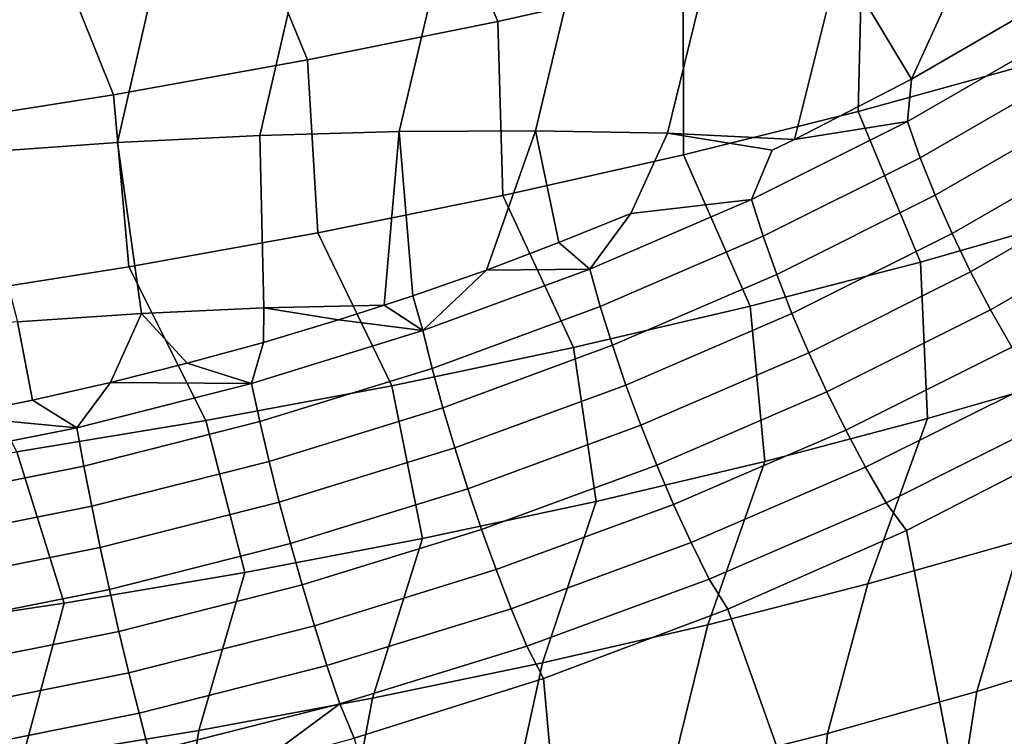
# Model space of a CAD drawing. Header units: metres. Extents: x -167 to 28, y -50 to 27.
# Tile 269 of 331: x 10.59 to 13.19, y -27.89 to -26. Entities that reach past the tile are written whole.
import ezdxf

# ---------------------------------------------------------------- set-up
doc = ezdxf.new("R2010")
doc.units = ezdxf.units.M
doc.layers.add('solid_12_065_011_XXX', color=7, linetype='CONTINUOUS')

msp = doc.modelspace()

# ---------------------------------------------------------------- linework, layer by layer
at = {"layer": 'solid_12_065_011_XXX'}
for points in [[(11.665653, -25.55941, 8.62075), (12.154697, -25.453064, 8.781013), (12.342288, -25.890785, 9.057445), (11.851901, -26.001078, 8.88409)], [(11.164759, -25.657129, 8.495388), (11.665653, -25.55941, 8.62075), (11.851901, -26.001078, 8.88409), (11.348424, -26.102612, 8.746625)], [(10.654615, -25.745712, 8.405579), (11.164759, -25.657129, 8.495388), (11.348424, -26.102612, 8.746625), (10.834592, -26.194832, 8.645792)], [(13.273219, -25.646358, 9.507854), (13.250339, -26.116693, 9.734987), (12.805479, -26.239025, 9.500612), (12.81692, -25.772329, 9.265742)], [(10.13787, -25.824701, 8.351789), (10.654615, -25.745712, 8.405579), (10.834592, -26.194832, 8.645792), (10.313196, -26.277241, 8.582141)], [(12.81692, -25.772329, 9.265742), (12.805479, -26.239025, 9.500612), (12.343045, -26.354097, 9.298843), (12.342288, -25.890785, 9.057445)], [(11.221599, -26.302412, 21.393782), (11.591052, -26.291922, 21.273071), (11.703558, -25.814913, 21.459755), (11.332534, -25.824236, 21.585173)], [(11.591052, -26.291922, 21.273071), (11.951315, -26.289934, 21.126839), (12.065603, -25.813694, 21.310097), (11.703558, -25.814913, 21.459755)], [(11.951315, -26.289934, 21.126839), (12.300463, -26.296457, 20.95587), (12.416937, -25.820589, 21.136913), (12.065603, -25.813694, 21.310097)], [(12.300463, -26.296457, 20.95587), (12.637131, -26.313213, 20.75976), (12.755879, -25.835562, 20.941034), (12.416937, -25.820589, 21.136913)], [(10.463057, -26.348627, 21.556202), (10.844929, -26.321348, 21.488327), (10.954305, -25.841619, 21.685749), (10.570679, -25.866982, 21.761005)], [(10.844929, -26.321348, 21.488327), (11.221599, -26.302412, 21.393782), (11.332534, -25.824236, 21.585173), (10.954305, -25.841619, 21.685749)], [(12.637131, -26.313213, 20.75976), (12.946148, -26.153862, 20.656801), (12.755879, -25.835562, 20.941034)], [(12.946148, -26.153862, 20.656801), (13.080811, -25.858541, 20.723394), (12.755879, -25.835562, 20.941034)], [(12.946148, -26.153862, 20.656801), (13.30939, -25.942978, 20.517447), (13.080811, -25.858541, 20.723394)], [(12.342288, -25.890785, 9.057445), (12.343045, -26.354097, 9.298843), (11.865498, -26.461292, 9.130754), (11.851901, -26.001078, 8.88409)], [(12.935929, -26.265312, 20.609373), (13.330803, -26.037899, 20.459309), (13.30939, -25.942978, 20.517447), (12.946148, -26.153862, 20.656801)], [(11.851901, -26.001078, 8.88409), (11.865498, -26.461292, 9.130754), (11.375377, -26.560045, 8.997238), (11.348424, -26.102612, 8.746625)], [(12.969803, -26.361467, 20.558626), (13.367701, -26.132313, 20.407412), (13.330803, -26.037899, 20.459309), (12.935929, -26.265312, 20.609373)], [(10.834592, -26.194832, 8.645792), (11.348424, -26.102612, 8.746625), (11.375377, -26.560045, 8.997238), (10.87529, -26.649826, 8.899007)], [(12.805479, -26.239025, 9.500612), (13.250339, -26.116693, 9.734987), (13.403471, -26.513788, 10.105652), (12.970805, -26.637703, 9.860621)], [(13.009286, -26.460722, 20.519154), (13.410831, -26.229465, 20.36655), (13.367701, -26.132313, 20.407412), (12.969803, -26.361467, 20.558626)], [(12.935929, -26.265312, 20.609373), (12.946148, -26.153862, 20.656801), (12.637131, -26.313213, 20.75976)], [(10.313196, -26.277241, 8.582141), (10.834592, -26.194832, 8.645792), (10.87529, -26.649826, 8.899007), (10.367898, -26.730162, 8.836582)], [(12.343045, -26.354097, 9.298843), (12.805479, -26.239025, 9.500612), (12.970805, -26.637703, 9.860621), (12.519549, -26.754597, 9.647788)], [(13.053866, -26.56179, 20.491467), (13.459636, -26.3281, 20.337257), (13.410831, -26.229465, 20.36655), (13.009286, -26.460722, 20.519154)], [(11.627234, -26.726728, 21.009554), (11.821543, -26.658674, 20.971008), (11.951315, -26.289934, 21.126839), (11.591052, -26.291922, 21.273071)], [(11.821543, -26.658674, 20.971008), (12.013634, -26.586264, 20.928627), (11.951315, -26.289934, 21.126839)], [(12.013634, -26.586264, 20.928627), (12.203613, -26.509434, 20.88237), (12.300463, -26.296457, 20.95587), (11.951315, -26.289934, 21.126839)], [(12.554216, -26.569298, 20.691963), (12.969803, -26.361467, 20.558626), (12.935929, -26.265312, 20.609373), (12.523382, -26.471622, 20.741735)], [(12.523382, -26.471622, 20.741735), (12.935929, -26.265312, 20.609373), (12.637131, -26.313213, 20.75976), (12.577994, -26.341784, 20.777941)], [(11.233012, -26.759172, 21.131592), (11.221599, -26.302412, 21.393782), (10.844929, -26.321348, 21.488327), (10.908947, -26.773933, 21.218225)], [(11.551402, -26.751938, 21.023434), (11.591052, -26.291922, 21.273071), (11.221599, -26.302412, 21.393782), (11.233012, -26.759172, 21.131592)], [(11.627234, -26.726728, 21.009554), (11.591052, -26.291922, 21.273071), (11.551402, -26.751938, 21.023434)], [(12.523382, -26.471622, 20.741735), (12.577994, -26.341784, 20.777941), (12.300463, -26.296457, 20.95587), (12.203613, -26.509434, 20.88237)], [(12.577994, -26.341784, 20.777941), (12.637131, -26.313213, 20.75976), (12.300463, -26.296457, 20.95587)], [(10.908947, -26.773933, 21.218225), (10.844929, -26.321348, 21.488327), (10.463057, -26.348627, 21.556202), (10.580297, -26.795412, 21.28356)], [(13.459636, -26.3281, 20.337257), (13.053866, -26.56179, 20.491467), (13.102966, -26.663359, 20.475925), (13.51348, -26.426937, 20.319914)], [(11.865498, -26.461292, 9.130754), (12.343045, -26.354097, 9.298843), (12.519549, -26.754597, 9.647788), (12.052163, -26.863836, 9.468311)], [(12.590007, -26.670401, 20.653675), (13.009286, -26.460722, 20.519154), (12.969803, -26.361467, 20.558626), (12.554216, -26.569298, 20.691963)], [(13.155949, -26.764112, 20.472731), (13.571667, -26.524693, 20.314741), (13.51348, -26.426937, 20.319914), (13.102966, -26.663359, 20.475925)], [(11.375377, -26.560045, 8.997238), (11.865498, -26.461292, 9.130754), (12.052163, -26.863836, 9.468311), (11.571195, -26.964823, 9.323171)], [(12.122979, -26.755291, 20.806458), (12.554216, -26.569298, 20.691963), (12.523382, -26.471622, 20.741735), (12.095185, -26.656303, 20.855423)], [(12.523382, -26.471622, 20.741735), (12.203613, -26.509434, 20.88237), (12.095185, -26.656303, 20.855423)], [(12.630288, -26.773619, 20.627369), (13.053866, -26.56179, 20.491467), (13.009286, -26.460722, 20.519154), (12.590007, -26.670401, 20.653675)], [(12.095185, -26.656303, 20.855423), (12.203613, -26.509434, 20.88237), (12.013634, -26.586264, 20.928627)], [(12.970805, -26.637703, 9.860621), (13.403471, -26.513788, 10.105652), (13.401734, -26.93252, 10.422929), (12.989001, -27.052139, 10.184292)], [(13.212127, -26.862743, 20.481924), (13.63344, -26.6201, 20.321808), (13.571667, -26.524693, 20.314741), (13.155949, -26.764112, 20.472731)], [(10.87529, -26.649826, 8.899007), (11.375377, -26.560045, 8.997238), (11.571195, -26.964823, 9.323171), (11.079267, -27.057007, 9.213158)], [(12.155046, -26.858, 20.769159), (12.590007, -26.670401, 20.653675), (12.554216, -26.569298, 20.691963), (12.122979, -26.755291, 20.806458)], [(12.674539, -26.877613, 20.613384), (13.102966, -26.663359, 20.475925), (13.053866, -26.56179, 20.491467), (12.630288, -26.773619, 20.627369)], [(12.095185, -26.656303, 20.855423), (12.013634, -26.586264, 20.928627), (11.821543, -26.658674, 20.971008)], [(10.367898, -26.730162, 8.836582), (10.87529, -26.649826, 8.899007), (11.079267, -27.057007, 9.213158), (10.57906, -27.139885, 9.13887)], [(12.519549, -26.754597, 9.647788), (12.970805, -26.637703, 9.860621), (12.989001, -27.052139, 10.184292), (12.558398, -27.165199, 9.975959)], [(11.653416, -26.818886, 20.949598), (11.821543, -26.658674, 20.971008), (11.627234, -26.726728, 21.009554)], [(11.678173, -26.918991, 20.901281), (12.122979, -26.755291, 20.806458), (12.095185, -26.656303, 20.855423), (11.653416, -26.818886, 20.949598)], [(12.095185, -26.656303, 20.855423), (11.821543, -26.658674, 20.971008), (11.653416, -26.818886, 20.949598)], [(12.590007, -26.670401, 20.653675), (12.155046, -26.858, 20.769159), (12.19097, -26.963099, 20.744009), (12.630288, -26.773619, 20.627369)], [(12.722183, -26.981037, 20.611902), (13.155949, -26.764112, 20.472731), (13.102966, -26.663359, 20.475925), (12.674539, -26.877613, 20.613384)], [(11.653416, -26.818886, 20.949598), (11.627234, -26.726728, 21.009554), (11.551402, -26.751938, 21.023434)], [(11.231508, -26.850122, 21.075077), (11.233012, -26.759172, 21.131592), (10.908947, -26.773933, 21.218225), (11.030129, -26.905418, 21.101988)], [(11.231508, -26.850122, 21.075077), (11.430589, -26.790548, 21.044239), (11.233012, -26.759172, 21.131592)], [(11.430589, -26.790548, 21.044239), (11.551402, -26.751938, 21.023434), (11.233012, -26.759172, 21.131592)], [(11.653416, -26.818886, 20.949598), (11.551402, -26.751938, 21.023434), (11.430589, -26.790548, 21.044239)], [(11.706497, -27.023079, 20.86478), (12.155046, -26.858, 20.769159), (12.122979, -26.755291, 20.806458), (11.678173, -26.918991, 20.901281)], [(12.052163, -26.863836, 9.468311), (12.519549, -26.754597, 9.647788), (12.558398, -27.165199, 9.975959), (12.112206, -27.271097, 9.799034)], [(10.620524, -27.003098, 21.14382), (10.826427, -26.956451, 21.124912), (10.908947, -26.773933, 21.218225), (10.580297, -26.795412, 21.28356)], [(10.826427, -26.956451, 21.124912), (11.030129, -26.905418, 21.101988), (10.908947, -26.773933, 21.218225)], [(12.230287, -27.069221, 20.731335), (12.674539, -26.877613, 20.613384), (12.630288, -26.773619, 20.627369), (12.19097, -26.963099, 20.744009)], [(12.772605, -27.082548, 20.622942), (13.212127, -26.862743, 20.481924), (13.155949, -26.764112, 20.472731), (12.722183, -26.981037, 20.611902)], [(10.620524, -27.003098, 21.14382), (10.580297, -26.795412, 21.28356), (10.248574, -26.823507, 21.327291), (10.412588, -27.04534, 21.158607)], [(11.200171, -26.958952, 21.023569), (11.653416, -26.818886, 20.949598), (11.430589, -26.790548, 21.044239), (11.231508, -26.850122, 21.075077)], [(11.221899, -27.059996, 20.975748), (11.678173, -26.918991, 20.901281), (11.653416, -26.818886, 20.949598), (11.200171, -26.958952, 21.023569)], [(11.200171, -26.958952, 21.023569), (11.231508, -26.850122, 21.075077), (11.030129, -26.905418, 21.101988)], [(11.571195, -26.964823, 9.323171), (12.052163, -26.863836, 9.468311), (12.112206, -27.271097, 9.799034), (11.65279, -27.369276, 9.654455)], [(12.155046, -26.858, 20.769159), (11.706497, -27.023079, 20.86478), (11.738021, -27.129797, 20.840569), (12.19097, -26.963099, 20.744009)], [(12.82515, -27.180828, 20.646362), (13.270772, -26.957973, 20.503386), (13.212127, -26.862743, 20.481924), (12.772605, -27.082548, 20.622942)], [(12.272484, -27.174995, 20.7313), (12.722183, -26.981037, 20.611902), (12.674539, -26.877613, 20.613384), (12.230287, -27.069221, 20.731335)], [(11.200171, -26.958952, 21.023569), (11.030129, -26.905418, 21.101988), (10.826427, -26.956451, 21.124912)], [(11.246466, -27.165243, 20.939859), (11.706497, -27.023079, 20.86478), (11.678173, -26.918991, 20.901281), (11.221899, -27.059996, 20.975748)], [(13.401734, -26.93252, 10.422929), (13.236793, -27.374527, 10.675777), (12.83075, -27.489399, 10.450724), (12.989001, -27.052139, 10.184292)], [(10.737555, -27.07613, 21.076796), (10.826427, -26.956451, 21.124912), (10.620524, -27.003098, 21.14382)], [(11.200171, -26.958952, 21.023569), (10.826427, -26.956451, 21.124912), (10.737555, -27.07613, 21.076796)], [(10.756255, -27.17794, 21.029324), (11.221899, -27.059996, 20.975748), (11.200171, -26.958952, 21.023569), (10.737555, -27.07613, 21.076796)], [(11.079267, -27.057007, 9.213158), (11.571195, -26.964823, 9.323171), (11.65279, -27.369276, 9.654455), (11.182587, -27.459211, 9.542988)], [(11.772335, -27.237762, 20.828962), (12.230287, -27.069221, 20.731335), (12.19097, -26.963099, 20.744009), (11.738021, -27.129797, 20.840569)], [(12.879137, -27.274605, 20.681858), (13.331123, -27.048569, 20.53684), (13.270772, -26.957973, 20.503386), (12.82515, -27.180828, 20.646362)], [(12.317016, -27.279047, 20.743906), (12.772605, -27.082548, 20.622942), (12.722183, -26.981037, 20.611902), (12.272484, -27.174995, 20.7313)], [(10.737555, -27.07613, 21.076796), (10.620524, -27.003098, 21.14382), (10.412588, -27.04534, 21.158607)], [(10.737555, -27.07613, 21.076796), (10.412588, -27.04534, 21.158607), (10.267707, -27.170076, 21.108889)], [(11.706497, -27.023079, 20.86478), (11.246466, -27.165243, 20.939859), (11.273553, -27.273333, 20.916372), (11.738021, -27.129797, 20.840569)], [(10.57906, -27.139885, 9.13887), (11.079267, -27.057007, 9.213158), (11.182587, -27.459211, 9.542988), (10.704088, -27.54043, 9.465224)], [(10.77705, -27.284143, 20.99387), (11.246466, -27.165243, 20.939859), (11.221899, -27.059996, 20.975748), (10.756255, -27.17794, 21.029324)], [(11.808993, -27.345573, 20.830107), (12.272484, -27.174995, 20.7313), (12.230287, -27.069221, 20.731335), (11.772335, -27.237762, 20.828962)], [(12.989001, -27.052139, 10.184292), (12.83075, -27.489399, 10.450724), (12.407758, -27.5977, 10.255623), (12.558398, -27.165199, 9.975959)], [(12.879137, -27.274605, 20.681858), (12.933352, -27.347935, 20.719927), (13.387696, -27.11525, 20.570753), (13.331123, -27.048569, 20.53684)], [(10.737555, -27.07613, 21.076796), (10.267707, -27.170076, 21.108889), (10.283377, -27.272493, 21.061623), (10.756255, -27.17794, 21.029324)], [(12.363303, -27.380028, 20.768988), (12.82515, -27.180828, 20.646362), (12.772605, -27.082548, 20.622942), (12.317016, -27.279047, 20.743906)], [(14.907345, -30.567869, 22.604013), (13.387696, -27.11525, 20.570753), (12.933352, -27.347935, 20.719927), (13.58119, -30.701698, 22.740084)], [(10.073301, -27.213007, 9.100715), (10.57906, -27.139885, 9.13887), (10.704088, -27.54043, 9.465224), (10.219831, -27.612499, 9.421576)], [(11.738021, -27.129797, 20.840569), (11.273553, -27.273333, 20.916372), (11.302809, -27.38286, 20.90559), (11.772335, -27.237762, 20.828962)], [(11.246466, -27.165243, 20.939859), (10.77705, -27.284143, 20.99387), (10.79967, -27.393366, 20.970898), (11.273553, -27.273333, 20.916372)], [(11.847523, -27.451834, 20.843992), (12.317016, -27.279047, 20.743906), (12.272484, -27.174995, 20.7313), (11.808993, -27.345573, 20.830107)], [(12.558398, -27.165199, 9.975959), (12.407758, -27.5977, 10.255623), (11.970087, -27.698849, 10.091522), (12.112206, -27.271097, 9.799034)], [(10.300385, -27.379454, 21.02643), (10.77705, -27.284143, 20.99387), (10.756255, -27.17794, 21.029324), (10.283377, -27.272493, 21.061623)], [(12.82515, -27.180828, 20.646362), (12.363303, -27.380028, 20.768988), (12.410748, -27.476625, 20.806219), (12.879137, -27.274605, 20.681858)], [(11.333856, -27.492407, 20.907654), (11.808993, -27.345573, 20.830107), (11.772335, -27.237762, 20.828962), (11.302809, -27.38286, 20.90559)], [(13.119473, -27.77417, 10.993132), (13.236793, -27.374527, 10.675777), (13.623706, -27.253696, 10.929575), (13.496504, -27.657299, 11.237433)], [(10.823822, -27.504187, 20.960703), (11.302809, -27.38286, 20.90559), (11.273553, -27.273333, 20.916372), (10.79967, -27.393366, 20.970898)], [(12.112206, -27.271097, 9.799034), (11.970087, -27.698849, 10.091522), (11.520087, -27.792299, 9.959301), (11.65279, -27.369276, 9.654455)], [(12.317016, -27.279047, 20.743906), (11.847523, -27.451834, 20.843992), (11.887423, -27.555166, 20.870436), (12.363303, -27.380028, 20.768988)], [(12.410748, -27.476625, 20.806219), (12.460878, -27.556435, 20.848318), (12.933352, -27.347935, 20.719927), (12.879137, -27.274605, 20.681858)], [(10.77705, -27.284143, 20.99387), (10.300385, -27.379454, 21.02643), (10.31851, -27.489574, 21.003763), (10.79967, -27.393366, 20.970898)], [(11.366289, -27.600552, 20.922533), (11.847523, -27.451834, 20.843992), (11.808993, -27.345573, 20.830107), (11.333856, -27.492407, 20.907654)], [(13.58119, -30.701698, 22.740084), (12.933352, -27.347935, 20.719927), (12.460878, -27.556435, 20.848318)], [(10.849193, -27.615171, 20.963419), (11.333856, -27.492407, 20.907654), (11.302809, -27.38286, 20.90559), (10.823822, -27.504187, 20.960703)], [(11.65279, -27.369276, 9.654455), (11.520087, -27.792299, 9.959301), (11.060172, -27.877554, 9.859672), (11.182587, -27.459211, 9.542988)], [(12.363303, -27.380028, 20.768988), (11.887423, -27.555166, 20.870436), (11.928175, -27.654228, 20.909096), (12.410748, -27.476625, 20.806219)], [(12.723852, -27.885153, 10.777121), (12.83075, -27.489399, 10.450724), (13.236793, -27.374527, 10.675777), (13.119473, -27.77417, 10.993132)], [(10.337518, -27.601425, 20.993921), (10.823822, -27.504187, 20.960703), (10.79967, -27.393366, 20.970898), (10.31851, -27.489574, 21.003763)], [(11.182587, -27.459211, 9.542988), (11.060172, -27.877554, 9.859672), (10.592813, -27.954151, 9.793166), (10.704088, -27.54043, 9.465224)], [(11.847523, -27.451834, 20.843992), (11.366289, -27.600552, 20.922533), (11.399689, -27.705893, 20.950039), (11.887423, -27.555166, 20.870436)], [(11.928175, -27.654228, 20.909096), (11.972691, -27.740013, 20.954842), (12.460878, -27.556435, 20.848318), (12.410748, -27.476625, 20.806219)], [(12.311807, -27.989635, 10.590584), (12.407758, -27.5977, 10.255623), (12.83075, -27.489399, 10.450724), (12.723852, -27.885153, 10.777121)], [(10.357162, -27.713554, 20.997026), (10.849193, -27.615171, 20.963419), (10.823822, -27.504187, 20.960703), (10.337518, -27.601425, 20.993921)], [(10.875454, -27.72488, 20.979008), (11.366289, -27.600552, 20.922533), (11.333856, -27.492407, 20.907654), (10.849193, -27.615171, 20.963419)], [(10.704088, -27.54043, 9.465224), (10.592813, -27.954151, 9.793166), (10.120516, -28.021683, 9.760143), (10.219831, -27.612499, 9.421576)], [(11.887423, -27.555166, 20.870436), (11.399689, -27.705893, 20.950039), (11.433623, -27.807062, 20.989811), (11.928175, -27.654228, 20.909096)], [(12.251759, -30.81946, 22.815199), (13.58119, -30.701698, 22.740084), (12.460878, -27.556435, 20.848318), (11.972691, -27.740013, 20.954842)], [(10.377186, -27.824511, 21.013044), (10.875454, -27.72488, 20.979008), (10.849193, -27.615171, 20.963419), (10.357162, -27.713554, 20.997026)], [(11.366289, -27.600552, 20.922533), (10.875454, -27.72488, 20.979008), (10.902264, -27.83189, 21.007273), (11.399689, -27.705893, 20.950039)], [(11.885594, -28.087048, 10.434544), (11.970087, -27.698849, 10.091522), (12.407758, -27.5977, 10.255623), (12.311807, -27.989635, 10.590584)], [(11.433623, -27.807062, 20.989811), (11.471278, -27.898031, 21.038597), (11.972691, -27.740013, 20.954842), (11.928175, -27.654228, 20.909096)], [(13.420091, -28.013975, 11.615918), (13.064632, -28.125637, 11.380479), (13.119473, -27.77417, 10.993132), (13.496504, -27.657299, 11.237433)], [(10.929275, -27.934813, 21.047842), (11.433623, -27.807062, 20.989811), (11.399689, -27.705893, 20.950039), (10.902264, -27.83189, 21.007273)], [(11.447552, -28.176855, 10.309855), (11.520087, -27.792299, 9.959301), (11.970087, -27.698849, 10.091522), (11.885594, -28.087048, 10.434544)], [(10.875454, -27.72488, 20.979008), (10.377186, -27.824511, 21.013044), (10.397332, -27.932852, 21.041763), (10.902264, -27.83189, 21.007273)], [(12.251759, -30.81946, 22.815199), (11.972691, -27.740013, 20.954842), (11.471278, -27.898031, 21.038597)], [(13.064632, -28.125637, 11.380479), (12.691338, -28.231815, 11.171605), (12.723852, -27.885153, 10.777121), (13.119473, -27.77417, 10.993132)], [(11.000078, -28.258566, 10.2172), (11.060172, -27.877554, 9.859672), (11.520087, -27.792299, 9.959301), (11.447552, -28.176855, 10.309855)], [(11.433623, -27.807062, 20.989811), (10.929275, -27.934813, 21.047842), (11.216331, -27.967297, 21.071724)], [(11.433623, -27.807062, 20.989811), (11.216331, -27.967297, 21.071724), (11.471278, -27.898031, 21.038597)], [(10.417338, -28.037176, 21.082811), (10.929275, -27.934813, 21.047842), (10.902264, -27.83189, 21.007273), (10.397332, -27.932852, 21.041763)], [(10.545626, -28.331732, 10.157088), (10.592813, -27.954151, 9.793166), (11.060172, -27.877554, 9.859672), (11.000078, -28.258566, 10.2172)], [(12.691338, -28.231815, 11.171605), (12.302231, -28.331934, 10.990432), (12.311807, -27.989635, 10.590584), (12.723852, -27.885153, 10.777121)]]:
    msp.add_3dface(points, dxfattribs=at)

doc.saveas('drawing.dxf')
